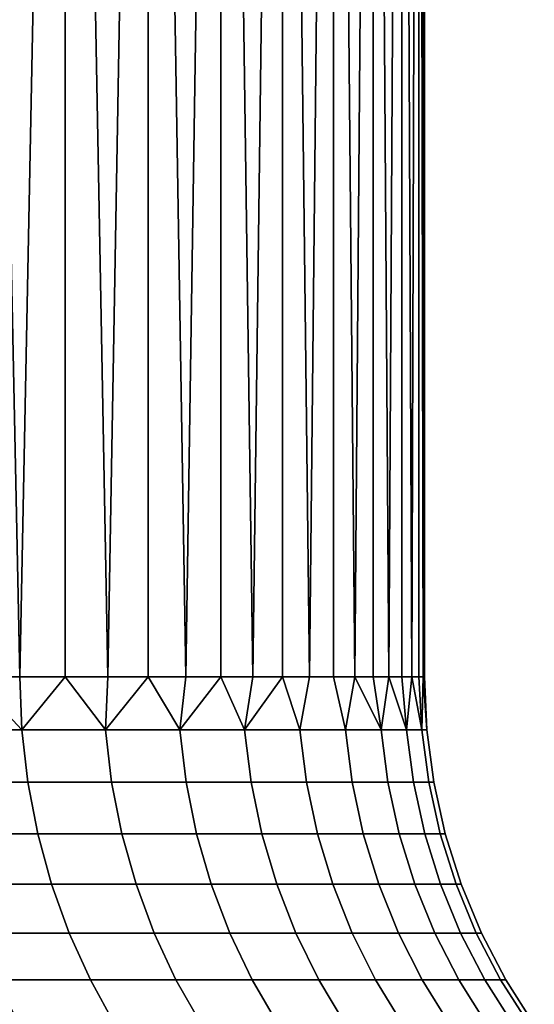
# Model space of a CAD drawing. Header units: metres. Extents: x -109 to 109, y -100 to 58.
# Tile 458 of 642: x 85.14 to 86.84, y 2.32 to 5.57. Entities that reach past the tile are written whole.
import ezdxf

# ---------------------------------------------------------------- set-up
doc = ezdxf.new("R2010")
doc.units = ezdxf.units.M
doc.layers.add('solid_21_062_100_XXX', color=7, linetype='CONTINUOUS')

msp = doc.modelspace()

# ---------------------------------------------------------------- linework, layer by layer
at = {"layer": 'solid_21_062_100_XXX'}
for points in [[(85.14077, 3.400415, 4.98875), (85.290298, 3.400415, 4.720291), (85.290306, 11, 4.720281), (84.983032, 11, 5.252485)], [(84.98304, 3.400415, 5.252477), (85.14077, 3.400415, 4.98875), (84.983032, 11, 5.252485)], [(85.14077, 3.400415, -4.98875), (84.98304, 3.400415, -5.252477), (84.983032, 11, -5.252485), (85.290306, 11, -4.720281)], [(85.290298, 3.400415, -4.720291), (85.14077, 3.400415, -4.98875), (85.290306, 11, -4.720281)], [(85.290298, 3.400415, 4.720291), (85.431488, 3.400415, 4.447354), (85.290306, 11, 4.720281)], [(85.431488, 3.400415, -4.447354), (85.290298, 3.400415, -4.720291), (85.290306, 11, -4.720281), (85.564224, 11, -4.170178)], [(85.431488, 3.400415, 4.447354), (85.564209, 3.400415, 4.170199), (85.564224, 11, 4.170178), (85.290306, 11, 4.720281)], [(85.564209, 3.400415, -4.170199), (85.431488, 3.400415, -4.447354), (85.564224, 11, -4.170178)], [(85.564209, 3.400415, 4.170199), (85.688332, 3.400415, 3.889089), (85.564224, 11, 4.170178)], [(85.688332, 3.400415, -3.889089), (85.564209, 3.400415, -4.170199), (85.564224, 11, -4.170178), (85.803749, 11, -3.604278)], [(85.688332, 3.400415, 3.889089), (85.803741, 3.400415, 3.604289), (85.803749, 11, 3.604278), (85.564224, 11, 4.170178)], [(85.803741, 3.400415, -3.604289), (85.688332, 3.400415, -3.889089), (85.803749, 11, -3.604278)], [(85.803741, 3.400415, 3.604289), (85.910324, 3.400415, 3.31607), (85.803749, 11, 3.604278)], [(85.910324, 3.400415, -3.31607), (85.803741, 3.400415, -3.604289), (85.803749, 11, -3.604278), (86.007973, 11, -3.024724)], [(85.910324, 3.400415, 3.31607), (86.00798, 3.400415, 3.024706), (86.007973, 11, 3.024724), (85.803749, 11, 3.604278)], [(86.00798, 3.400415, -3.024706), (85.910324, 3.400415, -3.31607), (86.007973, 11, -3.024724)], [(86.096619, 3.400415, 2.730473), (86.176147, 3.400415, 2.433649), (86.17614, 11, 2.433669), (86.007973, 11, 3.024724)], [(86.00798, 3.400415, 3.024706), (86.096619, 3.400415, 2.730473), (86.007973, 11, 3.024724)], [(86.096619, 3.400415, -2.730473), (86.00798, 3.400415, -3.024706), (86.007973, 11, -3.024724), (86.17614, 11, -2.433669)], [(86.176147, 3.400415, -2.433649), (86.096619, 3.400415, -2.730473), (86.17614, 11, -2.433669)], [(86.246506, 3.400415, 2.134517), (86.307617, 3.400415, 1.833361), (86.30761, 11, 1.833364), (86.17614, 11, 2.433669)], [(86.176147, 3.400415, 2.433649), (86.246506, 3.400415, 2.134517), (86.17614, 11, 2.433669)], [(86.246506, 3.400415, -2.134517), (86.176147, 3.400415, -2.433649), (86.17614, 11, -2.433669), (86.30761, 11, -1.833364)], [(86.307617, 3.400415, -1.833361), (86.246506, 3.400415, -2.134517), (86.30761, 11, -1.833364)], [(86.359421, 3.400415, 1.530465), (86.401878, 3.400415, 1.226118), (86.401878, 11, 1.226102), (86.30761, 11, 1.833364)], [(86.307617, 3.400415, 1.833361), (86.359421, 3.400415, 1.530465), (86.30761, 11, 1.833364)], [(86.359421, 3.400415, -1.530465), (86.307617, 3.400415, -1.833361), (86.30761, 11, -1.833364), (86.401878, 11, -1.226102)], [(86.401878, 3.400415, -1.226118), (86.359421, 3.400415, -1.530465), (86.401878, 11, -1.226102)], [(86.434937, 3.400415, 0.920608), (86.458572, 3.400415, 0.614224), (86.45858, 11, 0.614201), (86.401878, 11, 1.226102)], [(86.401878, 3.400415, 1.226118), (86.434937, 3.400415, 0.920608), (86.401878, 11, 1.226102)], [(86.434937, 3.400415, -0.920608), (86.401878, 3.400415, -1.226118), (86.401878, 11, -1.226102), (86.45858, 11, -0.614201)], [(86.458572, 3.400415, -0.614224), (86.434937, 3.400415, -0.920608), (86.45858, 11, -0.614201)], [(86.458572, 3.400415, 0.614224), (86.472771, 3.400415, 0.307258), (86.45858, 11, 0.614201)], [(86.472771, 3.400415, -0.307258), (86.458572, 3.400415, -0.614224), (86.45858, 11, -0.614201), (86.477501, 11)], [(86.472771, 3.400415, 0.307258), (86.477501, 3.400415), (86.477501, 11), (86.45858, 11, 0.614201)], [(86.472771, 3.400415, -0.307258), (86.477501, 11), (86.477501, 3.400415)], [(85.147362, 3.226104, 4.992555), (84.98304, 3.400415, 5.252477), (84.842438, 3.226104, 5.486908)], [(85.147362, 3.226104, -4.992555), (84.842438, 3.226104, -5.486908), (84.98304, 3.400415, -5.252477), (85.14077, 3.400415, -4.98875)], [(85.147362, 3.226104, 4.992555), (85.14077, 3.400415, 4.98875), (84.98304, 3.400415, 5.252477)], [(85.147362, 3.226104, 4.992555), (85.423019, 3.226104, 4.481309), (85.290298, 3.400415, 4.720291), (85.14077, 3.400415, 4.98875)], [(85.147362, 3.226104, -4.992555), (85.14077, 3.400415, -4.98875), (85.290298, 3.400415, -4.720291)], [(85.147362, 3.226104, -4.992555), (85.290298, 3.400415, -4.720291), (85.423019, 3.226104, -4.481309)], [(85.423019, 3.226104, 4.481309), (85.431488, 3.400415, 4.447354), (85.290298, 3.400415, 4.720291)], [(85.423019, 3.226104, -4.481309), (85.290298, 3.400415, -4.720291), (85.431488, 3.400415, -4.447354)], [(85.423019, 3.226104, 4.481309), (85.668488, 3.226104, 3.9549), (85.564209, 3.400415, 4.170199), (85.431488, 3.400415, 4.447354)], [(85.423019, 3.226104, -4.481309), (85.431488, 3.400415, -4.447354), (85.564209, 3.400415, -4.170199)], [(85.423019, 3.226104, -4.481309), (85.564209, 3.400415, -4.170199), (85.668488, 3.226104, -3.9549)], [(85.668488, 3.226104, 3.9549), (85.688332, 3.400415, 3.889089), (85.564209, 3.400415, 4.170199)], [(85.668488, 3.226104, -3.9549), (85.564209, 3.400415, -4.170199), (85.688332, 3.400415, -3.889089)], [(85.668488, 3.226104, 3.9549), (85.882935, 3.226104, 3.415109), (85.803741, 3.400415, 3.604289), (85.688332, 3.400415, 3.889089)], [(85.668488, 3.226104, -3.9549), (85.688332, 3.400415, -3.889089), (85.803741, 3.400415, -3.604289)], [(85.668488, 3.226104, -3.9549), (85.803741, 3.400415, -3.604289), (85.882935, 3.226104, -3.415109)], [(85.882935, 3.226104, 3.415109), (85.910324, 3.400415, 3.31607), (85.803741, 3.400415, 3.604289)], [(85.882935, 3.226104, -3.415109), (85.803741, 3.400415, -3.604289), (85.910324, 3.400415, -3.31607)], [(85.882935, 3.226104, 3.415109), (86.065628, 3.226104, 2.863762), (86.00798, 3.400415, 3.024706), (85.910324, 3.400415, 3.31607)], [(85.882935, 3.226104, -3.415109), (85.910324, 3.400415, -3.31607), (86.00798, 3.400415, -3.024706)], [(85.882935, 3.226104, -3.415109), (86.00798, 3.400415, -3.024706), (86.065628, 3.226104, -2.863762)], [(86.065628, 3.226104, 2.863762), (86.096619, 3.400415, 2.730473), (86.00798, 3.400415, 3.024706)], [(86.065628, 3.226104, -2.863762), (86.00798, 3.400415, -3.024706), (86.096619, 3.400415, -2.730473)], [(86.065628, 3.226104, 2.863762), (86.215958, 3.226104, 2.302725), (86.176147, 3.400415, 2.433649), (86.096619, 3.400415, 2.730473)], [(86.215958, 3.226104, -2.302725), (86.065628, 3.226104, -2.863762), (86.096619, 3.400415, -2.730473), (86.176147, 3.400415, -2.433649)], [(86.215958, 3.226104, 2.302725), (86.246506, 3.400415, 2.134517), (86.176147, 3.400415, 2.433649)], [(86.215958, 3.226104, -2.302725), (86.176147, 3.400415, -2.433649), (86.246506, 3.400415, -2.134517)], [(86.333412, 3.226104, 1.733896), (86.246506, 3.400415, 2.134517), (86.215958, 3.226104, 2.302725)], [(86.333412, 3.226104, -1.733896), (86.215958, 3.226104, -2.302725), (86.246506, 3.400415, -2.134517), (86.307617, 3.400415, -1.833361)], [(86.333412, 3.226104, 1.733896), (86.307617, 3.400415, 1.833361), (86.246506, 3.400415, 2.134517)], [(86.333412, 3.226104, 1.733896), (86.359421, 3.400415, 1.530465), (86.307617, 3.400415, 1.833361)], [(86.333412, 3.226104, -1.733896), (86.307617, 3.400415, -1.833361), (86.359421, 3.400415, -1.530465)], [(86.417595, 3.226104, 1.159201), (86.359421, 3.400415, 1.530465), (86.333412, 3.226104, 1.733896)], [(86.417595, 3.226104, -1.159201), (86.333412, 3.226104, -1.733896), (86.359421, 3.400415, -1.530465), (86.401878, 3.400415, -1.226118)], [(86.417595, 3.226104, 1.159201), (86.401878, 3.400415, 1.226118), (86.359421, 3.400415, 1.530465)], [(86.417595, 3.226104, 1.159201), (86.434937, 3.400415, 0.920608), (86.401878, 3.400415, 1.226118)], [(86.417595, 3.226104, -1.159201), (86.401878, 3.400415, -1.226118), (86.434937, 3.400415, -0.920608)], [(86.468216, 3.226104, 0.580583), (86.434937, 3.400415, 0.920608), (86.417595, 3.226104, 1.159201)], [(86.468216, 3.226104, -0.580583), (86.417595, 3.226104, -1.159201), (86.434937, 3.400415, -0.920608), (86.458572, 3.400415, -0.614224)], [(86.468216, 3.226104, 0.580583), (86.458572, 3.400415, 0.614224), (86.434937, 3.400415, 0.920608)], [(86.468216, 3.226104, 0.580583), (86.472771, 3.400415, 0.307258), (86.458572, 3.400415, 0.614224)], [(86.468216, 3.226104, -0.580583), (86.458572, 3.400415, -0.614224), (86.472771, 3.400415, -0.307258)], [(86.485107, 3.226104), (86.468216, 3.226104, -0.580583), (86.472771, 3.400415, -0.307258), (86.477501, 3.400415)], [(86.485107, 3.226104), (86.472771, 3.400415, 0.307258), (86.468216, 3.226104, 0.580583)], [(86.485107, 3.226104), (86.477501, 3.400415), (86.472771, 3.400415, 0.307258)], [(85.147362, 3.226104, 4.992555), (84.842438, 3.226104, 5.486908), (84.861488, 3.052947, 5.499439), (85.167107, 3.052947, 5.003957)], [(84.842438, 3.226104, -5.486908), (85.147362, 3.226104, -4.992555), (85.167107, 3.052947, -5.003957), (84.861488, 3.052947, -5.499439)], [(85.423019, 3.226104, 4.481309), (85.147362, 3.226104, 4.992555), (85.167107, 3.052947, 5.003957), (85.443398, 3.052947, 4.491544)], [(85.147362, 3.226104, -4.992555), (85.423019, 3.226104, -4.481309), (85.443398, 3.052947, -4.491544), (85.167107, 3.052947, -5.003957)], [(85.668488, 3.226104, 3.9549), (85.423019, 3.226104, 4.481309), (85.443398, 3.052947, 4.491544), (85.68943, 3.052947, 3.963933)], [(85.423019, 3.226104, -4.481309), (85.668488, 3.226104, -3.9549), (85.68943, 3.052947, -3.963933), (85.443398, 3.052947, -4.491544)], [(85.882935, 3.226104, 3.415109), (85.668488, 3.226104, 3.9549), (85.68943, 3.052947, 3.963933), (85.904366, 3.052947, 3.422909)], [(85.668488, 3.226104, -3.9549), (85.882935, 3.226104, -3.415109), (85.904366, 3.052947, -3.422909), (85.68943, 3.052947, -3.963933)], [(86.065628, 3.226104, 2.863762), (85.882935, 3.226104, 3.415109), (85.904366, 3.052947, 3.422909), (86.087479, 3.052947, 2.870302)], [(85.882935, 3.226104, -3.415109), (86.065628, 3.226104, -2.863762), (86.087479, 3.052947, -2.870302), (85.904366, 3.052947, -3.422909)], [(86.215958, 3.226104, 2.302725), (86.065628, 3.226104, 2.863762), (86.087479, 3.052947, 2.870302), (86.238152, 3.052947, 2.307984)], [(86.065628, 3.226104, -2.863762), (86.215958, 3.226104, -2.302725), (86.238152, 3.052947, -2.307984), (86.087479, 3.052947, -2.870302)], [(86.333412, 3.226104, 1.733896), (86.215958, 3.226104, 2.302725), (86.238152, 3.052947, 2.307984), (86.355873, 3.052947, 1.737856)], [(86.215958, 3.226104, -2.302725), (86.333412, 3.226104, -1.733896), (86.355873, 3.052947, -1.737856), (86.238152, 3.052947, -2.307984)], [(86.417595, 3.226104, 1.159201), (86.333412, 3.226104, 1.733896), (86.355873, 3.052947, 1.737856), (86.440247, 3.052947, 1.161848)], [(86.333412, 3.226104, -1.733896), (86.417595, 3.226104, -1.159201), (86.440247, 3.052947, -1.161848), (86.355873, 3.052947, -1.737856)], [(86.468216, 3.226104, 0.580583), (86.417595, 3.226104, 1.159201), (86.440247, 3.052947, 1.161848), (86.490982, 3.052947, 0.581909)], [(86.417595, 3.226104, -1.159201), (86.468216, 3.226104, -0.580583), (86.490982, 3.052947, -0.581909), (86.440247, 3.052947, -1.161848)], [(86.485107, 3.226104), (86.468216, 3.226104, 0.580583), (86.490982, 3.052947, 0.581909), (86.507912, 3.052947)], [(86.468216, 3.226104, -0.580583), (86.485107, 3.226104), (86.507912, 3.052947), (86.490982, 3.052947, -0.581909)], [(85.167107, 3.052947, 5.003957), (84.861488, 3.052947, 5.499439), (84.893089, 2.88244, 5.520224), (85.199867, 2.88244, 5.02287)], [(84.861488, 3.052947, -5.499439), (85.167107, 3.052947, -5.003957), (85.199867, 2.88244, -5.02287), (84.893089, 2.88244, -5.520224)], [(85.443398, 3.052947, 4.491544), (85.167107, 3.052947, 5.003957), (85.199867, 2.88244, 5.02287), (85.477203, 2.88244, 4.508519)], [(85.167107, 3.052947, -5.003957), (85.443398, 3.052947, -4.491544), (85.477203, 2.88244, -4.508519), (85.199867, 2.88244, -5.02287)], [(85.68943, 3.052947, 3.963933), (85.443398, 3.052947, 4.491544), (85.477203, 2.88244, 4.508519), (85.724159, 2.88244, 3.978914)], [(85.443398, 3.052947, -4.491544), (85.68943, 3.052947, -3.963933), (85.724159, 2.88244, -3.978914), (85.477203, 2.88244, -4.508519)], [(85.904366, 3.052947, 3.422909), (85.68943, 3.052947, 3.963933), (85.724159, 2.88244, 3.978914), (85.939903, 2.88244, 3.435845)], [(85.68943, 3.052947, -3.963933), (85.904366, 3.052947, -3.422909), (85.939903, 2.88244, -3.435845), (85.724159, 2.88244, -3.978914)], [(86.087479, 3.052947, 2.870302), (85.904366, 3.052947, 3.422909), (85.939903, 2.88244, 3.435845), (86.123711, 2.88244, 2.88115)], [(85.904366, 3.052947, -3.422909), (86.087479, 3.052947, -2.870302), (86.123711, 2.88244, -2.88115), (85.939903, 2.88244, -3.435845)], [(86.238152, 3.052947, 2.307984), (86.087479, 3.052947, 2.870302), (86.123711, 2.88244, 2.88115), (86.274956, 2.88244, 2.316707)], [(86.087479, 3.052947, -2.870302), (86.238152, 3.052947, -2.307984), (86.274956, 2.88244, -2.316707), (86.123711, 2.88244, -2.88115)], [(86.355873, 3.052947, 1.737856), (86.238152, 3.052947, 2.307984), (86.274956, 2.88244, 2.316707), (86.39312, 2.88244, 1.744424)], [(86.238152, 3.052947, -2.307984), (86.355873, 3.052947, -1.737856), (86.39312, 2.88244, -1.744424), (86.274956, 2.88244, -2.316707)], [(86.440247, 3.052947, 1.161848), (86.355873, 3.052947, 1.737856), (86.39312, 2.88244, 1.744424), (86.477814, 2.88244, 1.166239)], [(86.355873, 3.052947, -1.737856), (86.440247, 3.052947, -1.161848), (86.477814, 2.88244, -1.166239), (86.39312, 2.88244, -1.744424)], [(86.490982, 3.052947, 0.581909), (86.440247, 3.052947, 1.161848), (86.477814, 2.88244, 1.166239), (86.52874, 2.88244, 0.584108)], [(86.440247, 3.052947, -1.161848), (86.490982, 3.052947, -0.581909), (86.52874, 2.88244, -0.584108), (86.477814, 2.88244, -1.166239)], [(86.507912, 3.052947), (86.490982, 3.052947, 0.581909), (86.52874, 2.88244, 0.584108), (86.545738, 2.88244)], [(86.490982, 3.052947, -0.581909), (86.507912, 3.052947), (86.545738, 2.88244), (86.52874, 2.88244, -0.584108)], [(85.199867, 2.88244, 5.02287), (84.893089, 2.88244, 5.520224), (84.937004, 2.715883, 5.549103), (85.245377, 2.715883, 5.049147)], [(84.893089, 2.88244, -5.520224), (85.199867, 2.88244, -5.02287), (85.245377, 2.715883, -5.049147), (84.937004, 2.715883, -5.549103)], [(85.477203, 2.88244, 4.508519), (85.199867, 2.88244, 5.02287), (85.245377, 2.715883, 5.049147), (85.524162, 2.715883, 4.532106)], [(85.199867, 2.88244, -5.02287), (85.477203, 2.88244, -4.508519), (85.524162, 2.715883, -4.532106), (85.245377, 2.715883, -5.049147)], [(85.724159, 2.88244, 3.978914), (85.477203, 2.88244, 4.508519), (85.524162, 2.715883, 4.532106), (85.772415, 2.715883, 3.99973)], [(85.477203, 2.88244, -4.508519), (85.724159, 2.88244, -3.978914), (85.772415, 2.715883, -3.99973), (85.524162, 2.715883, -4.532106)], [(85.939903, 2.88244, 3.435845), (85.724159, 2.88244, 3.978914), (85.772415, 2.715883, 3.99973), (85.989296, 2.715883, 3.45382)], [(85.724159, 2.88244, -3.978914), (85.939903, 2.88244, -3.435845), (85.989296, 2.715883, -3.45382), (85.772415, 2.715883, -3.99973)], [(86.123711, 2.88244, 2.88115), (85.939903, 2.88244, 3.435845), (85.989296, 2.715883, 3.45382), (86.174057, 2.715883, 2.896223)], [(85.939903, 2.88244, -3.435845), (86.123711, 2.88244, -2.88115), (86.174057, 2.715883, -2.896223), (85.989296, 2.715883, -3.45382)], [(86.274956, 2.88244, 2.316707), (86.123711, 2.88244, 2.88115), (86.174057, 2.715883, 2.896223), (86.326096, 2.715883, 2.328827)], [(86.123711, 2.88244, -2.88115), (86.274956, 2.88244, -2.316707), (86.326096, 2.715883, -2.328827), (86.174057, 2.715883, -2.896223)], [(86.39312, 2.88244, 1.744424), (86.274956, 2.88244, 2.316707), (86.326096, 2.715883, 2.328827), (86.444878, 2.715883, 1.75355)], [(86.274956, 2.88244, -2.316707), (86.39312, 2.88244, -1.744424), (86.444878, 2.715883, -1.75355), (86.326096, 2.715883, -2.328827)], [(86.477814, 2.88244, 1.166239), (86.39312, 2.88244, 1.744424), (86.444878, 2.715883, 1.75355), (86.530014, 2.715883, 1.17234)], [(86.39312, 2.88244, -1.744424), (86.477814, 2.88244, -1.166239), (86.530014, 2.715883, -1.17234), (86.444878, 2.715883, -1.75355)], [(86.52874, 2.88244, 0.584108), (86.477814, 2.88244, 1.166239), (86.530014, 2.715883, 1.17234), (86.581207, 2.715883, 0.587164)], [(86.477814, 2.88244, -1.166239), (86.52874, 2.88244, -0.584108), (86.581207, 2.715883, -0.587164), (86.530014, 2.715883, -1.17234)], [(86.545738, 2.88244), (86.52874, 2.88244, 0.584108), (86.581207, 2.715883, 0.587164), (86.598297, 2.715883)], [(86.52874, 2.88244, -0.584108), (86.545738, 2.88244), (86.598297, 2.715883), (86.581207, 2.715883, -0.587164)], [(85.245377, 2.715883, 5.049147), (84.937004, 2.715883, 5.549103), (84.992882, 2.554546, 5.585857), (85.303307, 2.554546, 5.08259)], [(84.937004, 2.715883, -5.549103), (85.245377, 2.715883, -5.049147), (85.303307, 2.554546, -5.08259), (84.992882, 2.554546, -5.585857)], [(85.524162, 2.715883, 4.532106), (85.245377, 2.715883, 5.049147), (85.303307, 2.554546, 5.08259), (85.583939, 2.554546, 4.562124)], [(85.245377, 2.715883, -5.049147), (85.524162, 2.715883, -4.532106), (85.583939, 2.554546, -4.562124), (85.303307, 2.554546, -5.08259)], [(85.772415, 2.715883, 3.99973), (85.524162, 2.715883, 4.532106), (85.583939, 2.554546, 4.562124), (85.833832, 2.554546, 4.026222)], [(85.524162, 2.715883, -4.532106), (85.772415, 2.715883, -3.99973), (85.833832, 2.554546, -4.026222), (85.583939, 2.554546, -4.562124)], [(85.989296, 2.715883, 3.45382), (85.772415, 2.715883, 3.99973), (85.833832, 2.554546, 4.026222), (86.052147, 2.554546, 3.476696)], [(85.772415, 2.715883, -3.99973), (85.989296, 2.715883, -3.45382), (86.052147, 2.554546, -3.476696), (85.833832, 2.554546, -4.026222)], [(86.174057, 2.715883, 2.896223), (85.989296, 2.715883, 3.45382), (86.052147, 2.554546, 3.476696), (86.238136, 2.554546, 2.915406)], [(85.989296, 2.715883, -3.45382), (86.174057, 2.715883, -2.896223), (86.238136, 2.554546, -2.915406), (86.052147, 2.554546, -3.476696)], [(86.326096, 2.715883, 2.328827), (86.174057, 2.715883, 2.896223), (86.238136, 2.554546, 2.915406), (86.391174, 2.554546, 2.344252)], [(86.174057, 2.715883, -2.896223), (86.326096, 2.715883, -2.328827), (86.391174, 2.554546, -2.344252), (86.238136, 2.554546, -2.915406)], [(86.444878, 2.715883, 1.75355), (86.326096, 2.715883, 2.328827), (86.391174, 2.554546, 2.344252), (86.51075, 2.554546, 1.765165)], [(86.326096, 2.715883, -2.328827), (86.444878, 2.715883, -1.75355), (86.51075, 2.554546, -1.765165), (86.391174, 2.554546, -2.344252)], [(86.530014, 2.715883, 1.17234), (86.444878, 2.715883, 1.75355), (86.51075, 2.554546, 1.765165), (86.596443, 2.554546, 1.180105)], [(86.444878, 2.715883, -1.75355), (86.530014, 2.715883, -1.17234), (86.596443, 2.554546, -1.180105), (86.51075, 2.554546, -1.765165)], [(86.581207, 2.715883, 0.587164), (86.530014, 2.715883, 1.17234), (86.596443, 2.554546, 1.180105), (86.64798, 2.554546, 0.591053)], [(86.530014, 2.715883, -1.17234), (86.581207, 2.715883, -0.587164), (86.64798, 2.554546, -0.591053), (86.596443, 2.554546, -1.180105)], [(86.598297, 2.715883), (86.581207, 2.715883, 0.587164), (86.64798, 2.554546, 0.591053), (86.665176, 2.554546)], [(86.581207, 2.715883, -0.587164), (86.598297, 2.715883), (86.665176, 2.554546), (86.64798, 2.554546, -0.591053)], [(85.303307, 2.554546, 5.08259), (84.992882, 2.554546, 5.585857), (85.06031, 2.399659, 5.630206), (85.373199, 2.399659, 5.122943)], [(84.992882, 2.554546, -5.585857), (85.303307, 2.554546, -5.08259), (85.373199, 2.399659, -5.122943), (85.06031, 2.399659, -5.630206)], [(85.583939, 2.554546, 4.562124), (85.303307, 2.554546, 5.08259), (85.373199, 2.399659, 5.122943), (85.656059, 2.399659, 4.598345)], [(85.303307, 2.554546, -5.08259), (85.583939, 2.554546, -4.562124), (85.656059, 2.399659, -4.598345), (85.373199, 2.399659, -5.122943)], [(85.833832, 2.554546, 4.026222), (85.583939, 2.554546, 4.562124), (85.656059, 2.399659, 4.598345), (85.907936, 2.399659, 4.058188)], [(85.583939, 2.554546, -4.562124), (85.833832, 2.554546, -4.026222), (85.907936, 2.399659, -4.058188), (85.656059, 2.399659, -4.598345)], [(86.052147, 2.554546, 3.476696), (85.833832, 2.554546, 4.026222), (85.907936, 2.399659, 4.058188), (86.127983, 2.399659, 3.504299)], [(85.833832, 2.554546, -4.026222), (86.052147, 2.554546, -3.476696), (86.127983, 2.399659, -3.504299), (85.907936, 2.399659, -4.058188)], [(86.238136, 2.554546, 2.915406), (86.052147, 2.554546, 3.476696), (86.127983, 2.399659, 3.504299), (86.315453, 2.399659, 2.938553)], [(86.052147, 2.554546, -3.476696), (86.238136, 2.554546, -2.915406), (86.315453, 2.399659, -2.938553), (86.127983, 2.399659, -3.504299)], [(86.391174, 2.554546, 2.344252), (86.238136, 2.554546, 2.915406), (86.315453, 2.399659, 2.938553), (86.469704, 2.399659, 2.362864)], [(86.238136, 2.554546, -2.915406), (86.391174, 2.554546, -2.344252), (86.469704, 2.399659, -2.362864), (86.315453, 2.399659, -2.938553)], [(86.51075, 2.554546, 1.765165), (86.391174, 2.554546, 2.344252), (86.469704, 2.399659, 2.362864), (86.590225, 2.399659, 1.779179)], [(86.391174, 2.554546, -2.344252), (86.51075, 2.554546, -1.765165), (86.590225, 2.399659, -1.779179), (86.469704, 2.399659, -2.362864)], [(86.596443, 2.554546, 1.180105), (86.51075, 2.554546, 1.765165), (86.590225, 2.399659, 1.779179), (86.676605, 2.399659, 1.189475)], [(86.51075, 2.554546, -1.765165), (86.596443, 2.554546, -1.180105), (86.676605, 2.399659, -1.189475), (86.590225, 2.399659, -1.779179)], [(86.64798, 2.554546, 0.591053), (86.596443, 2.554546, 1.180105), (86.676605, 2.399659, 1.189475), (86.728554, 2.399659, 0.595745)], [(86.596443, 2.554546, -1.180105), (86.64798, 2.554546, -0.591053), (86.728554, 2.399659, -0.595745), (86.676605, 2.399659, -1.189475)], [(86.665176, 2.554546), (86.64798, 2.554546, 0.591053), (86.728554, 2.399659, 0.595745), (86.745888, 2.399659)], [(86.64798, 2.554546, -0.591053), (86.665176, 2.554546), (86.745888, 2.399659), (86.728554, 2.399659, -0.595745)], [(85.373199, 2.399659, 5.122943), (85.06031, 2.399659, 5.630206), (85.138771, 2.252404, 5.681811), (85.454529, 2.252404, 5.169899)], [(85.06031, 2.399659, -5.630206), (85.373199, 2.399659, -5.122943), (85.454529, 2.252404, -5.169899), (85.138771, 2.252404, -5.681811)], [(85.656059, 2.399659, 4.598345), (85.373199, 2.399659, 5.122943), (85.454529, 2.252404, 5.169899), (85.739983, 2.252404, 4.640492)], [(85.373199, 2.399659, -5.122943), (85.656059, 2.399659, -4.598345), (85.739983, 2.252404, -4.640492), (85.454529, 2.252404, -5.169899)], [(85.907936, 2.399659, 4.058188), (85.656059, 2.399659, 4.598345), (85.739983, 2.252404, 4.640492), (85.994171, 2.252404, 4.095384)], [(85.656059, 2.399659, -4.598345), (85.907936, 2.399659, -4.058188), (85.994171, 2.252404, -4.095384), (85.739983, 2.252404, -4.640492)], [(86.127983, 2.399659, 3.504299), (85.907936, 2.399659, 4.058188), (85.994171, 2.252404, 4.095384), (86.216232, 2.252404, 3.536419)], [(85.907936, 2.399659, -4.058188), (86.127983, 2.399659, -3.504299), (86.216232, 2.252404, -3.536419), (85.994171, 2.252404, -4.095384)], [(86.315453, 2.399659, 2.938553), (86.127983, 2.399659, 3.504299), (86.216232, 2.252404, 3.536419), (86.405418, 2.252404, 2.965487)], [(86.127983, 2.399659, -3.504299), (86.315453, 2.399659, -2.938553), (86.405418, 2.252404, -2.965487), (86.216232, 2.252404, -3.536419)], [(86.469704, 2.399659, 2.362864), (86.315453, 2.399659, 2.938553), (86.405418, 2.252404, 2.965487), (86.561089, 2.252404, 2.384521)], [(86.315453, 2.399659, -2.938553), (86.469704, 2.399659, -2.362864), (86.561089, 2.252404, -2.384521), (86.405418, 2.252404, -2.965487)], [(86.590225, 2.399659, 1.779179), (86.469704, 2.399659, 2.362864), (86.561089, 2.252404, 2.384521), (86.682709, 2.252404, 1.795487)], [(86.469704, 2.399659, -2.362864), (86.590225, 2.399659, -1.779179), (86.682709, 2.252404, -1.795487), (86.561089, 2.252404, -2.384521)], [(86.676605, 2.399659, 1.189475), (86.590225, 2.399659, 1.779179), (86.682709, 2.252404, 1.795487), (86.769882, 2.252404, 1.200377)], [(86.590225, 2.399659, -1.779179), (86.676605, 2.399659, -1.189475), (86.769882, 2.252404, -1.200377), (86.682709, 2.252404, -1.795487)], [(86.728554, 2.399659, 0.595745), (86.676605, 2.399659, 1.189475), (86.769882, 2.252404, 1.200377), (86.822304, 2.252404, 0.601206)], [(86.676605, 2.399659, -1.189475), (86.728554, 2.399659, -0.595745), (86.822304, 2.252404, -0.601206), (86.769882, 2.252404, -1.200377)], [(86.745888, 2.399659), (86.728554, 2.399659, 0.595745), (86.822304, 2.252404, 0.601206), (86.839798, 2.252404)], [(86.728554, 2.399659, -0.595745), (86.745888, 2.399659), (86.839798, 2.252404), (86.822304, 2.252404, -0.601206)]]:
    msp.add_3dface(points, dxfattribs=at)

doc.saveas('drawing.dxf')
